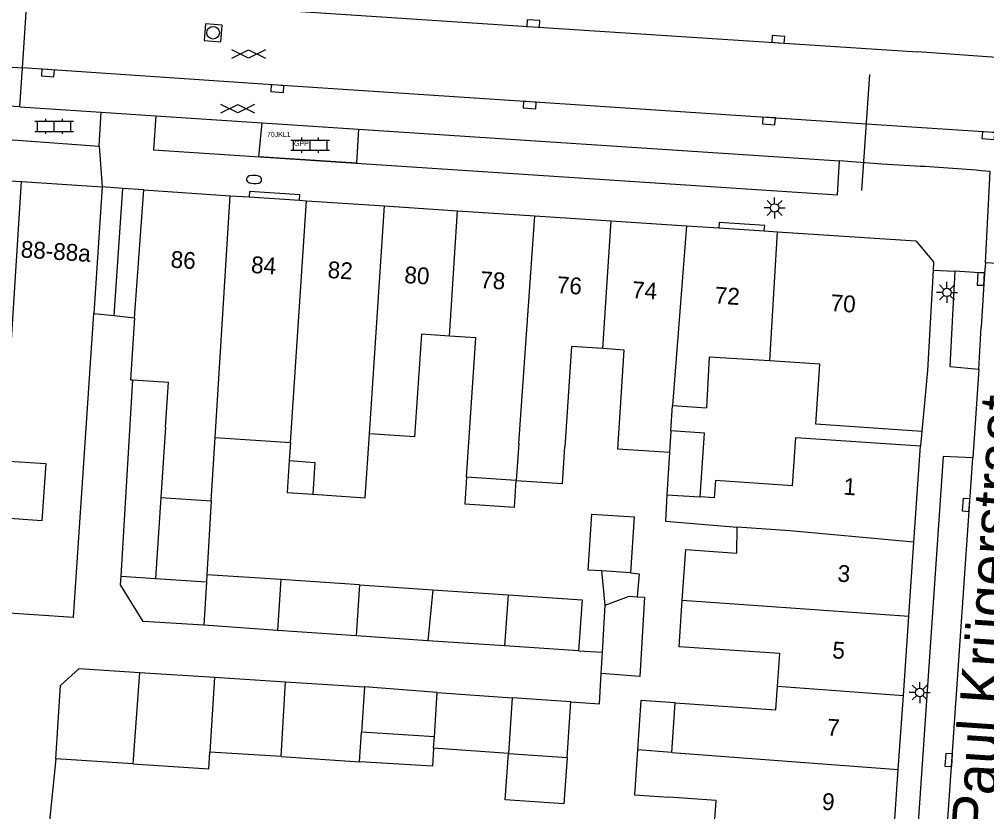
# Model space of a CAD drawing. Extents: x 132994 to 136000, y 393499 to 395512.
# Drawn here: x 133671.5 to 133729, y 395344.2 to 395391.3 of the extents above; entities that cross this region are included whole.
import ezdxf

# ---------------------------------------------------------------- set-up
doc = ezdxf.new("R2010")
doc.units = 0
for name, color, linetype in [('bp-anno-kenteken', 7, 'Continuous'), ('bp-grn-parkeervak', 7, 'Continuous'), ('gg-afsc-erfafscheiding', 7, 'Continuous'), ('gg-anno-huisnummerreeks BGT', 7, 'Continuous'), ('gg-anno-openbare ruimte label', 7, 'Continuous'), ('gg-bbg-gedigitaliseerde bebouwing', 7, 'Continuous'), ('gg-bbg-gedigitaliseerde bebouwing onder overbouw', 7, 'Continuous'), ('gg-bbg-gedigitaliseerde bijgebouw', 7, 'Continuous'), ('gg-bbg-gedigitaliseerde overbouw', 7, 'Continuous'), ('gg-bbg-hoofdgebouw', 7, 'Continuous'), ('gg-bbg-luifel en loopbrug', 7, 'Continuous'), ('gg-bbg-pand overbouw', 7, 'Continuous'), ('gg-bbg-tussenscheiding', 7, 'Continuous'), ('gg-bbg-tussenscheiding niveau 01', 7, 'Continuous'), ('gg-knt-verharding', 7, 'Continuous'), ('gg-knt-verharding nz', 7, 'Continuous'), ('gt-grn-weggrens', 7, 'Continuous'), ('gt-knt-lijn portaal', 7, 'Continuous'), ('gt-symb-brandkraan', 7, 'Continuous'), ('gt-symb-gesloten verharding', 7, 'Continuous'), ('gt-symb-klinker verharding', 7, 'Continuous'), ('gt-symb-kolk', 7, 'Continuous'), ('gt-symb-lichtmast', 7, 'Continuous'), ('gt-symb-rioolschacht', 7, 'Continuous'), ('kenmerkpunt gehandicapten parkeerplaats', 7, 'Continuous')]:
    doc.layers.add(name, color=color, linetype=linetype)

# ---------------------------------------------------------------- blocks, each defined once
blk = doc.blocks.new('gt0-LMAST')
at = {"layer": 'gt-symb-lichtmast'}
for p, q in [((-0.005, 0.246), (-0.005, 0.621)), ((-0.182, 0.173), (-0.447, 0.438)), ((0.172, 0.173), (0.437, 0.438)), ((-0.255, -0.004), (-0.63, -0.004)), ((-0.182, -0.181), (-0.447, -0.446)), ((-0.005, -0.254), (-0.005, -0.629)), ((0.437, -0.446), (0.172, -0.181)), ((0.245, -0.004), (0.62, -0.004))]:
    blk.add_line(p, q, dxfattribs=at)
blk.add_circle((-0.005, -0.004), 0.25, dxfattribs=at)
blk = doc.blocks.new('gt0-KOLK')
at = {"layer": 'gt-symb-kolk'}
blk.add_lwpolyline([(0, 0), (0.375, 0), (0.375, 0.4), (-0.375, 0.4), (-0.375, 0), (0, 0)], dxfattribs=at)
blk = doc.blocks.new('gt0-GESVH1')
at = {"layer": 'gt-symb-gesloten verharding'}
for p, q in [((-0.992, -0.261), (0.008, 0.239)), ((0.008, -0.261), (-0.992, 0.239)), ((0.008, 0.239), (1.008, -0.261)), ((1.008, 0.239), (0.008, -0.261))]:
    blk.add_line(p, q, dxfattribs=at)
blk = doc.blocks.new('gt0-BR')
at = {"layer": 'gt-symb-brandkraan'}
for centre, radius, start, end in [((-0.244, 0), 0.206, 107.56694, 252.43307), ((0.599, -2.664), 3, 106.89205, 107.56694), ((0, -0.691), 0.938, 73.10799, 106.89205), ((-0.599, -2.664), 3, 72.43309, 73.10799), ((0.244, 0), 0.206, 287.56695, 72.43309), ((0.599, 2.664), 3, 252.43307, 253.10797), ((0, 0.691), 0.938, 253.10797, 286.89206), ((-0.599, 2.664), 3, 286.89206, 287.56695)]:
    blk.add_arc(centre, radius, start, end, dxfattribs=at)
blk = doc.blocks.new('gt0-KL1')
at = {"layer": 'gt-symb-klinker verharding'}
for p, q in [((-1.15, 0.3), (1.15, 0.3)), ((-1, -0.3), (-1, 0.3)), ((-0.5, 0.3), (-0.5, 0.45)), ((0, -0.3), (0, 0.3)), ((0.5, 0.3), (0.5, 0.45)), ((1, -0.3), (1, 0.3)), ((-1.15, -0.3), (1.15, -0.3)), ((-0.5, -0.45), (-0.5, -0.3)), ((0.5, -0.45), (0.5, -0.3))]:
    blk.add_line(p, q, dxfattribs=at)
blk = doc.blocks.new('gt0-RS')
at = {"layer": 'gt-symb-rioolschacht'}
blk.add_lwpolyline([(-0.5, -0.5), (0.5, -0.5), (0.5, 0.5), (-0.5, 0.5)], close=True, dxfattribs=at)
blk.add_circle((0, 0), 0.375, dxfattribs=at)

msp = doc.modelspace()

# ---------------------------------------------------------------- linework, layer by layer
at = {"layer": 'bp-grn-parkeervak'}
msp.add_lwpolyline([(133691.687, 395384.792), (133691.554, 395382.773), (133685.758, 395383.155), (133685.959, 395385.169), (133691.687, 395384.792)], dxfattribs=at)
at = {"layer": 'gg-afsc-erfafscheiding'}
for p, q in [((133677.564, 395358.213), (133678.253, 395369.884)), ((133725.162, 395366.817), (133725.08, 395365.96)), ((133704.762, 395353.768), (133706.181, 395353.684)), ((133673.688, 395347.342), (133672.762, 395338.293))]:
    msp.add_line(p, q, dxfattribs=at)
msp.add_lwpolyline([(133704.301, 395350.742), (133706.015, 395350.627), (133706.112, 395352.416)], dxfattribs=at)
at = {"layer": 'gg-bbg-gedigitaliseerde bebouwing'}
for p, q in [((133678.253, 395369.884), (133680.375, 395369.744)), ((133680.199, 395367.08), (133680.375, 395369.744)), ((133710.251, 395366.859), (133710.348, 395368.356)), ((133710.348, 395368.356), (133712.358, 395368.223)), ((133680.199, 395367.08), (133679.921, 395362.891)), ((133682.914, 395362.692), (133683.164, 395366.462)), ((133683.164, 395366.462), (133687.626, 395366.167)), ((133687.626, 395366.167), (133687.554, 395365.081)), ((133701.058, 395363.896), (133698.103, 395364.091)), ((133717.476, 395363.592), (133712.894, 395363.904)), ((133679.921, 395362.891), (133682.914, 395362.692)), ((133714.175, 395359.585), (133714.197, 395361.126)), ((133710.3, 395347.726), (133710.501, 395350.677)), ((133710.3, 395347.726), (133708.259, 395347.879)), ((133712.936, 395344.876), (133710.119, 395345.068)), ((133712.821, 395343.192), (133712.936, 395344.876))]:
    msp.add_line(p, q, dxfattribs=at)
for points in [[(133669.992, 395356.09), (133674.736, 395355.776), (133675.933, 395373.833)], [(133678.368, 395373.585), (133678.123, 395369.893), (133678.253, 395369.884)], [(133697.081, 395372.489), (133695.416, 395372.599), (133695.014, 395366.493), (133692.327, 395366.67)], [(133698.103, 395364.091), (133698.65, 395372.385), (133697.081, 395372.489)], [(133706.195, 395371.745), (133704.347, 395371.867), (133703.953, 395365.91)], [(133710.163, 395365.564), (133707.09, 395365.767), (133707.479, 395371.661), (133706.195, 395371.745)], [(133716.134, 395371.016), (133712.534, 395371.237), (133712.358, 395368.223)], [(133725.162, 395366.817), (133718.866, 395367.252), (133719.112, 395370.81), (133716.134, 395371.016)], [(133670.771, 395367.837), (133670.588, 395365.07), (133673.082, 395364.905), (133672.857, 395361.512), (133670.363, 395361.678)], [(133688.961, 395363.084), (133692.077, 395362.879), (133692.327, 395366.67)], [(133717.476, 395363.592), (133717.672, 395366.464), (133725.08, 395365.96)], [(133701.058, 395363.896), (133703.808, 395363.715), (133703.953, 395365.91)], [(133687.554, 395365.081), (133689.086, 395364.98), (133688.961, 395363.084)], [(133712.894, 395363.904), (133712.823, 395362.866), (133711.997, 395362.923)], [(133710.017, 395363.058), (133709.925, 395361.492), (133714.197, 395361.126)], [(133710.926, 395356.792), (133711.13, 395359.792), (133714.175, 395359.585)], [(133716.586, 395351.66), (133716.718, 395353.604), (133710.736, 395354.011), (133710.926, 395356.792)], [(133710.501, 395350.677), (133716.491, 395350.268), (133716.586, 395351.66)], [(133708.259, 395347.879), (133708.077, 395345.207), (133710.119, 395345.068)]]:
    msp.add_lwpolyline(points, dxfattribs=at)
at = {"layer": 'gg-bbg-gedigitaliseerde bebouwing onder overbouw'}
for p, q in [((133676.43, 395381.36), (133675.933, 395373.833)), ((133678.368, 395373.585), (133678.91, 395381.18))]:
    msp.add_line(p, q, dxfattribs=at)
at = {"layer": 'gg-bbg-gedigitaliseerde bijgebouw'}
for p, q in [((133710.163, 395365.564), (133710.017, 395363.058)), ((133707.843, 395358.414), (133706.147, 395358.524)), ((133677.564, 395358.213), (133679.603, 395358.081)), ((133679.603, 395358.081), (133682.643, 395357.884)), ((133682.67, 395358.3), (133682.643, 395357.884)), ((133687.061, 395358.01), (133682.67, 395358.3)), ((133691.734, 395357.693), (133687.061, 395358.01)), ((133691.734, 395357.693), (133696.089, 395357.398)), ((133696.089, 395357.398), (133700.567, 395357.095)), ((133706.181, 395353.684), (133706.333, 395356.496)), ((133686.856, 395354.981), (133682.475, 395355.288)), ((133691.534, 395354.664), (133686.856, 395354.981)), ((133695.809, 395354.374), (133691.534, 395354.664)), ((133700.353, 395354.067), (133695.809, 395354.374)), ((133704.762, 395353.768), (133700.353, 395354.067)), ((133706.112, 395352.416), (133706.181, 395353.684)), ((133678.667, 395352.491), (133683.119, 395352.203)), ((133683.119, 395352.203), (133687.347, 395351.928)), ((133687.347, 395351.928), (133692.03, 395351.625)), ((133696.35, 395351.283), (133692.03, 395351.625)), ((133696.35, 395351.283), (133700.821, 395350.976)), ((133704.301, 395350.742), (133700.821, 395350.976)), ((133704.078, 395347.429), (133704.301, 395350.742)), ((133691.741, 395347.175), (133691.855, 395348.931)), ((133696.186, 395348.649), (133691.855, 395348.931)), ((133696.144, 395347.979), (133696.186, 395348.649)), ((133700.586, 395347.664), (133696.144, 395347.979)), ((133687.073, 395347.477), (133682.845, 395347.751)), ((133687.073, 395347.477), (133691.741, 395347.175)), ((133700.586, 395347.664), (133704.078, 395347.429)), ((133678.261, 395347.045), (133673.688, 395347.342))]:
    msp.add_line(p, q, dxfattribs=at)
for points in [[(133711.997, 395362.923), (133712.256, 395366.722), (133710.251, 395366.859)], [(133706.147, 395358.524), (133705.336, 395358.577), (133705.552, 395361.905)], [(133705.552, 395361.905), (133708.059, 395361.742), (133707.843, 395358.414)], [(133682.475, 395355.288), (133678.877, 395355.522), (133677.536, 395357.687), (133677.564, 395358.213)], [(133700.567, 395357.095), (133704.967, 395356.797), (133704.762, 395353.768)], [(133708.241, 395356.985), (133708.685, 395356.953), (133708.407, 395352.25), (133706.112, 395352.416)], [(133706.333, 395356.496), (133707.761, 395357.019), (133708.241, 395356.985)], [(133673.688, 395347.342), (133673.97, 395351.7), (133675.061, 395352.725), (133678.667, 395352.491)], [(133678.261, 395347.045), (133682.78, 395346.752), (133682.845, 395347.751)]]:
    msp.add_lwpolyline(points, dxfattribs=at)
at = {"layer": 'gg-bbg-gedigitaliseerde overbouw'}
for p, q in [((133675.933, 395373.833), (133677.15, 395373.709)), ((133677.15, 395373.709), (133678.368, 395373.585))]:
    msp.add_line(p, q, dxfattribs=at)
at = {"layer": 'gg-bbg-hoofdgebouw'}
for p, q in [((133667.263, 395381.961), (133671.644, 395381.674)), ((133671.644, 395381.674), (133676.43, 395381.36)), ((133678.91, 395381.18), (133684.055, 395380.84)), ((133684.055, 395380.84), (133685.172, 395380.766)), ((133685.172, 395380.766), (133688.168, 395380.569)), ((133688.168, 395380.569), (133688.588, 395380.541)), ((133688.588, 395380.541), (133693.222, 395380.235)), ((133693.222, 395380.235), (133697.571, 395379.948)), ((133697.571, 395379.948), (133702.161, 395379.645)), ((133702.161, 395379.645), (133706.689, 395379.347)), ((133706.689, 395379.347), (133711.175, 395379.051)), ((133711.175, 395379.051), (133713.103, 395378.924)), ((133713.103, 395378.924), (133715.803, 395378.745)), ((133715.803, 395378.745), (133716.583, 395378.694)), ((133716.583, 395378.694), (133724.82, 395378.15)), ((133725.833, 395376.411), (133725.51, 395370.44)), ((133725.51, 395370.44), (133725.162, 395366.817)), ((133724.69, 395360.241), (133725.08, 395365.96)), ((133724.39, 395355.828), (133724.69, 395360.241)), ((133724.069, 395351.12), (133724.39, 395355.828)), ((133723.769, 395346.72), (133724.069, 395351.12)), ((133723.467, 395342.288), (133723.769, 395346.72))]:
    msp.add_line(p, q, dxfattribs=at)
msp.add_lwpolyline([(133724.82, 395378.15), (133725.86, 395376.91), (133725.833, 395376.411)], dxfattribs=at)
at = {"layer": 'gg-bbg-luifel en loopbrug'}
for p, q in [((133679.921, 395362.891), (133679.603, 395358.081)), ((133682.914, 395362.692), (133682.67, 395358.3)), ((133706.333, 395356.496), (133706.147, 395358.524))]:
    msp.add_line(p, q, dxfattribs=at)
for points in [[(133687.554, 395365.081), (133687.429, 395363.185), (133688.961, 395363.084)], [(133698.103, 395364.091), (133697.999, 395362.518), (133700.954, 395362.322), (133701.058, 395363.896)], [(133707.843, 395358.414), (133708.37, 395358.349), (133708.241, 395356.985)], [(133710.501, 395350.677), (133708.47, 395350.823), (133708.259, 395347.879)], [(133696.144, 395347.979), (133696.068, 395346.917), (133691.741, 395347.175)], [(133704.078, 395347.429), (133703.882, 395344.669), (133700.391, 395344.918), (133700.586, 395347.664)]]:
    msp.add_lwpolyline(points, dxfattribs=at)
at = {"layer": 'gg-bbg-pand overbouw'}
for p, q in [((133677.67, 395381.27), (133676.43, 395381.36)), ((133678.91, 395381.18), (133677.67, 395381.27))]:
    msp.add_line(p, q, dxfattribs=at)
at = {"layer": 'gg-bbg-tussenscheiding'}
for p, q in [((133670.771, 395367.837), (133671.644, 395381.674)), ((133683.164, 395366.462), (133684.055, 395380.84)), ((133687.626, 395366.167), (133688.588, 395380.541)), ((133692.327, 395366.67), (133693.222, 395380.235)), ((133697.081, 395372.489), (133697.571, 395379.948)), ((133701.203, 395366.092), (133702.161, 395379.645)), ((133706.195, 395371.745), (133706.689, 395379.347)), ((133711.175, 395379.051), (133710.348, 395368.356)), ((133716.134, 395371.016), (133716.583, 395378.694)), ((133710.251, 395366.859), (133710.163, 395365.564)), ((133701.203, 395366.092), (133701.058, 395363.896)), ((133710.017, 395363.058), (133711.997, 395362.923)), ((133682.643, 395357.884), (133682.475, 395355.288)), ((133687.061, 395358.01), (133686.856, 395354.981)), ((133691.734, 395357.693), (133691.534, 395354.664)), ((133696.089, 395357.398), (133695.809, 395354.374)), ((133700.567, 395357.095), (133700.353, 395354.067)), ((133710.926, 395356.792), (133724.39, 395355.828)), ((133678.667, 395352.491), (133678.261, 395347.045)), ((133683.119, 395352.203), (133682.845, 395347.751)), ((133687.073, 395347.477), (133687.347, 395351.928)), ((133692.03, 395351.625), (133691.855, 395348.931)), ((133716.586, 395351.66), (133724.069, 395351.12)), ((133696.186, 395348.649), (133696.35, 395351.283)), ((133700.821, 395350.976), (133700.586, 395347.664)), ((133710.3, 395347.726), (133723.769, 395346.72))]:
    msp.add_line(p, q, dxfattribs=at)
msp.add_lwpolyline([(133724.69, 395360.241), (133717.324, 395360.913), (133714.197, 395361.126)], dxfattribs=at)
at = {"layer": 'gg-bbg-tussenscheiding niveau 01'}
msp.add_line((133677.15, 395373.709), (133677.67, 395381.27), dxfattribs=at)
at = {"layer": 'gg-knt-verharding'}
for p, q in [((133671.704, 395388.439), (133672.002, 395392.879)), ((133671.548, 395386.118), (133671.704, 395388.439)), ((133671.548, 395386.118), (133663.561, 395386.661)), ((133671.548, 395386.118), (133676.388, 395385.801)), ((133676.258, 395383.777), (133676.388, 395385.801)), ((133676.388, 395385.801), (133679.625, 395385.587)), ((133679.625, 395385.587), (133720.282, 395382.906)), ((133728.952, 395376.848), (133728.893, 395376.227)), ((133732.454, 395376.624), (133728.952, 395376.848)), ((133727.134, 395376.341), (133726.988, 395373.759)), ((133728.893, 395376.227), (133727.134, 395376.341)), ((133728.555, 395370.519), (133728.201, 395365.249))]:
    msp.add_line(p, q, dxfattribs=at)
for points in [[(133632.976, 395386.664), (133671.414, 395384.133), (133676.258, 395383.777)], [(133679.625, 395385.587), (133679.481, 395383.569), (133720.146, 395380.887), (133720.282, 395382.906)], [(133724.793, 395382.603), (133722.785, 395382.707), (133720.282, 395382.906)], [(133688.168, 395380.569), (133688.189, 395380.881), (133685.193, 395381.093), (133685.172, 395380.766)], [(133715.803, 395378.745), (133715.825, 395379.067), (133713.124, 395379.247), (133713.103, 395378.924)], [(133726.988, 395373.759), (133726.839, 395370.672), (133728.555, 395370.519)], [(133728.201, 395365.249), (133726.439, 395365.328), (133723.791, 395326.437), (133725.515, 395326.325)]]:
    msp.add_lwpolyline(points, dxfattribs=at)
msp.add_arc((133712.163, 395177.412), 205.579, 85.23562, 86.47773, dxfattribs=at)
at = {"layer": 'gg-knt-verharding nz'}
for p, q in [((133663.716, 395388.964), (133671.704, 395388.439)), ((133728.893, 395376.227), (133728.687, 395373.025)), ((133728.555, 395370.519), (133728.687, 395373.025)), ((133726.008, 395333.58), (133728.201, 395365.249))]:
    msp.add_line(p, q, dxfattribs=at)
for points in [[(133672.002, 395392.879), (133702.058, 395390.884), (133724.92, 395389.395)], [(133724.88, 395384.901), (133701.863, 395386.431), (133686.865, 395387.406), (133671.704, 395388.439)], [(133730.314, 395384.527), (133729.14, 395384.618), (133724.88, 395384.901)]]:
    msp.add_lwpolyline(points, dxfattribs=at)
msp.add_arc((133709.949, 395157.421), 232.457, 84.13076, 86.30748, dxfattribs=at)
at = {"layer": 'gt-grn-weggrens'}
for p, q in [((133676.258, 395383.777), (133676.43, 395381.36)), ((133728.952, 395376.848), (133729.238, 395382.281)), ((133725.833, 395376.411), (133727.134, 395376.341))]:
    msp.add_line(p, q, dxfattribs=at)
at = {"layer": 'gt-knt-lijn portaal'}
msp.add_line((133721.6, 395381.139), (133722.085, 395388.042), dxfattribs=at)

# ---------------------------------------------------------------- block references
at = {"layer": 'gt-symb-brandkraan', "rotation": -3.6120749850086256}
msp.add_blockref('gt0-BR', (133685.471, 395381.803), dxfattribs=at)
at = {"layer": 'gt-symb-gesloten verharding'}
for p in [(133685.134, 395389.275), (133684.495, 395386.029)]:
    msp.add_blockref('gt0-GESVH1', p, dxfattribs=at)
at = {"layer": 'gt-symb-klinker verharding'}
for p in [(133673.585, 395384.965), (133688.806, 395383.847)]:
    msp.add_blockref('gt0-KL1', p, dxfattribs=at)
at = {"layer": 'gt-symb-kolk'}
for p, rotation in [((133702.058, 395390.884), -3.7835902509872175), ((133716.618, 395389.939), -3.7264258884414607), ((133673.223, 395388.337), 176.10210376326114), ((133686.865, 395387.406), 176.27357411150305), ((133701.863, 395386.431), 176.21640974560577), ((133716.091, 395385.487), 176.2164097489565), ((133729.14, 395384.618), 175.58371655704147), ((133728.876, 395375.883), 87.24916520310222), ((133727.998, 395362.436), 86.04496236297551), ((133726.968, 395347.267), 86.0449623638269)]:
    msp.add_blockref('gt0-KOLK', p, dxfattribs=dict(at, rotation=rotation))
at = {"layer": 'gt-symb-lichtmast'}
for p in [(133716.422, 395380.115), (133726.667, 395375.091), (133725.05, 395351.296)]:
    msp.add_blockref('gt0-LMAST', p, dxfattribs=at)
at = {"layer": 'gt-symb-rioolschacht', "rotation": 175.6979888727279}
msp.add_blockref('gt0-RS', (133683.035, 395390.53), dxfattribs=at)

# ---------------------------------------------------------------- texts
at = {"layer": 'bp-anno-kenteken'}
msp.add_text('70JKL1', height=0.3, dxfattribs=at).set_placement((133686.237, 395384.337))
at = {"layer": 'gg-anno-huisnummerreeks BGT'}
for s, rotation, p in [('88-88a', 356.3, (133671.573, 395377.167)), ('86', 356.2, (133680.486, 395376.566)), ('84', 356.2, (133685.267, 395376.25)), ('82', 356.2, (133689.818, 395375.95)), ('80', 356.2, (133694.379, 395375.649)), ('78', 356.2, (133698.885, 395375.351)), ('76', 356.2, (133703.444, 395375.051)), ('74', 356.2, (133707.914, 395374.756)), ('72', 356.2, (133712.829, 395374.432)), ('70', 356.2, (133719.72, 395373.977)), ('1', 356.1, (133720.484, 395363.065)), ('3', 356.1, (133720.131, 395357.892)), ('5', 356.1, (133719.821, 395353.332)), ('7', 356.1, (133719.507, 395348.737)), ('9', 356.1, (133719.207, 395344.325))]:
    msp.add_text(s, height=1, rotation=rotation, dxfattribs=at).set_placement(p)
at = {"layer": 'gg-anno-openbare ruimte label'}
msp.add_text('Paul Krügerstraat', height=2.5, rotation=86.2, dxfattribs=at).set_placement((133729.418, 395342.921))
at = {"layer": 'kenmerkpunt gehandicapten parkeerplaats'}
msp.add_text('GPP', height=0.3, dxfattribs=at).set_placement((133687.845, 395383.8))

doc.saveas('drawing.dxf')
